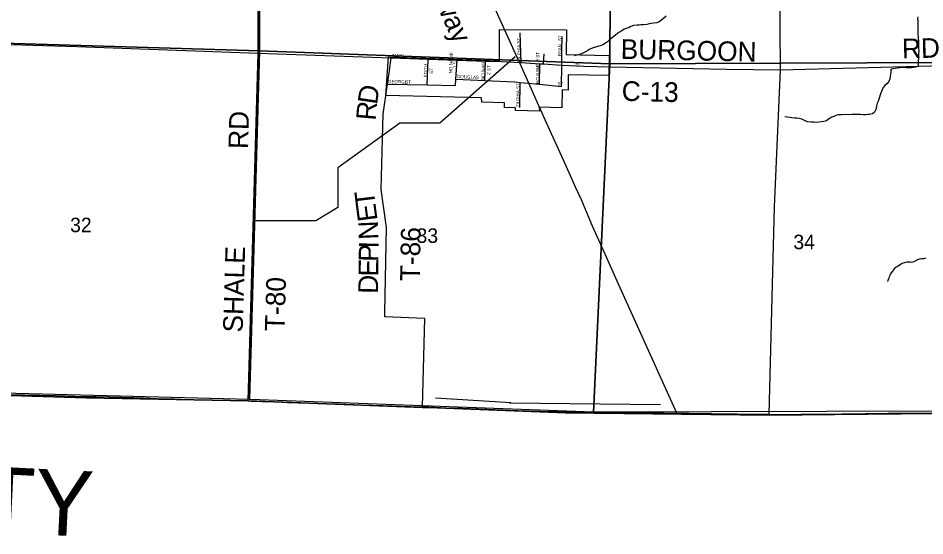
# Model space of a CAD drawing. Extents: x 1588073 to 2013523, y 1090242 to 1357120.
# Drawn here: x 1754621 to 1768455, y 1183993 to 1191885 of the extents above; entities that cross this region are included whole.
import ezdxf

# ---------------------------------------------------------------- set-up
doc = ezdxf.new("R2010")
doc.units = 0
for name, color, linetype in [('GM_X_Adjacent_County', 7, 'Continuous'), ('GM_X_Adjacent_County_Text', 7, 'Continuous'), ('GM_X_City_Street', 7, 'Continuous'), ('GM_X_City_Street_Text', 7, 'Continuous'), ('GM_X_Corporation', 7, 'Continuous'), ('GM_X_County', 7, 'Continuous'), ('GM_X_County_Road', 7, 'Continuous'), ('GM_X_County_Road_Text', 7, 'Continuous'), ('GM_X_Minor_River', 7, 'Continuous'), ('GM_X_Rail_Line', 7, 'Continuous'), ('GM_X_Rail_Line_Text', 7, 'Continuous'), ('GM_X_Section', 7, 'Continuous'), ('GM_X_Section_Text', 7, 'Continuous'), ('GM_X_State_Route', 7, 'Continuous'), ('GM_X_Township', 7, 'Continuous'), ('GM_X_Township_Road', 7, 'Continuous'), ('GM_X_Township_Road_Text', 7, 'Continuous')]:
    doc.layers.add(name, color=color, linetype=linetype)

msp = doc.modelspace()

# ---------------------------------------------------------------- linework, layer by layer
at = {"layer": 'GM_X_Adjacent_County'}
msp.add_lwpolyline([(1753019, 1186176), (1755657, 1186096), (1758129, 1186050), (1760792, 1185951), (1760882, 1185948), (1762974, 1185870), (1766082, 1185832), (1769090, 1185861), (1774008, 1186075), (1774968, 1186130), (1777293, 1186285)], dxfattribs=at)
at = {"layer": 'GM_X_City_Street'}
for points in [[(1762297, 1191211), (1762281, 1191662)], [(1762918, 1191388), (1762918, 1191388), (1762919, 1191606)], [(1762638, 1191187), (1762645, 1191342)], [(1762913, 1190845), (1762916, 1191171), (1762918, 1191388)], [(1760314, 1191278), (1760878, 1191260), (1761317, 1191246), (1761754, 1191232), (1761993, 1191222), (1762297, 1191211), (1762580, 1191190), (1762638, 1191187), (1762916, 1191171), (1763254, 1191151), (1763648, 1191143)], [(1760864, 1190868), (1760878, 1191260)], [(1761295, 1190861), (1761300, 1190956), (1761317, 1191246)], [(1761743, 1190935), (1761754, 1191232)], [(1762577, 1190877), (1762580, 1191190)], [(1760258, 1190878), (1760864, 1190868), (1761295, 1190861)], [(1761300, 1190956), (1761743, 1190935), (1762192, 1190914), (1762281, 1190905), (1762577, 1190877), (1762913, 1190845)], [(1762277, 1190523), (1762281, 1190905)]]:
    msp.add_lwpolyline(points, dxfattribs=at)
at = {"layer": 'GM_X_Corporation'}
msp.add_lwpolyline([(1760274, 1191296), (1761967, 1191234), (1761966, 1191710), (1762988, 1191707), (1762983, 1191331), (1763641, 1191315), (1763633, 1191010), (1763012, 1191020), (1763013, 1190788), (1762920, 1190790), (1762914, 1190518), (1762572, 1190530), (1762577, 1190469), (1762211, 1190477), (1762211, 1190517), (1762042, 1190522), (1762041, 1190592), (1761694, 1190603), (1761692, 1190669), (1760231, 1190707)], close=True, dxfattribs=at)
at = {"layer": 'GM_X_County'}
msp.add_lwpolyline([(1777293, 1186285), (1774968, 1186130), (1774008, 1186075), (1769090, 1185861), (1766082, 1185832), (1762974, 1185870), (1760882, 1185948), (1760792, 1185951), (1758129, 1186050), (1755657, 1186096), (1753019, 1186176)], dxfattribs=at)
at = {"layer": 'GM_X_County_Road'}
for points in [[(1753004, 1191531), (1755517, 1191455), (1758285, 1191354), (1760314, 1191278)], [(1763648, 1191143), (1763650, 1191143), (1765428, 1191106), (1766255, 1191097), (1771416, 1191235), (1774275, 1191367)], [(1754517, 1186149), (1754721, 1186143), (1755190, 1186130), (1755351, 1186127), (1755630, 1186119), (1755656, 1186119), (1755810, 1186116), (1756009, 1186110), (1756381, 1186100), (1756535, 1186095), (1756742, 1186089), (1757001, 1186082), (1757063, 1186079), (1757116, 1186077), (1757296, 1186070), (1757411, 1186067), (1757532, 1186065), (1757631, 1186062), (1757911, 1186055), (1758130, 1186049), (1758175, 1186048), (1758339, 1186042), (1758559, 1186034), (1758730, 1186027), (1758894, 1186020), (1759173, 1186016), (1759317, 1186011), (1759511, 1186003), (1759858, 1185991), (1760190, 1185982), (1760616, 1185967), (1760789, 1185961), (1760882, 1185958), (1760888, 1185958), (1761151, 1185947), (1761397, 1185937), (1762017, 1185913), (1762256, 1185904), (1762587, 1185893), (1762840, 1185887), (1763050, 1185882), (1763270, 1185879), (1763483, 1185875), (1763625, 1185874), (1763776, 1185872), (1764074, 1185868), (1764291, 1185867), (1764480, 1185866), (1764596, 1185865), (1764682, 1185865), (1764859, 1185862), (1765065, 1185858), (1765210, 1185857), (1765417, 1185854), (1765591, 1185852), (1765804, 1185850), (1766037, 1185848), (1766081, 1185846)], [(1766081, 1185846), (1766086, 1185845), (1766135, 1185843), (1766362, 1185843), (1766562, 1185846), (1766821, 1185848), (1767189, 1185852), (1767550, 1185856), (1767898, 1185861), (1768075, 1185862), (1768262, 1185864), (1768413, 1185865), (1768686, 1185869), (1768813, 1185871), (1768928, 1185873), (1768984, 1185873), (1769016, 1185872), (1769049, 1185868), (1769086, 1185863)]]:
    msp.add_lwpolyline(points, dxfattribs=at)
at = {"layer": 'GM_X_Minor_River'}
for p, q in [((1762205, 1191297), (1761056, 1190282)), ((1760447, 1190282), (1759501, 1189605)), ((1761056, 1190282), (1760447, 1190282)), ((1760447, 1190282), (1760447, 1190282)), ((1761056, 1190282), (1761056, 1190282)), ((1759501, 1189605), (1759501, 1189605)), ((1759501, 1189605), (1759501, 1188997)), ((1759501, 1188997), (1759163, 1188794)), ((1759501, 1188997), (1759501, 1188997)), ((1759163, 1188794), (1758216, 1188793)), ((1759163, 1188794), (1759163, 1188794)), ((1762139, 1186022), (1760989, 1186090)), ((1762119, 1186023), (1764421, 1185997))]:
    msp.add_line(p, q, dxfattribs=at)
for points in [[(1764507, 1191918), (1764466, 1191880), (1764440, 1191859), (1764400, 1191827), (1764364, 1191815), (1764315, 1191810), (1764279, 1191806)], [(1768346, 1191907), (1768345, 1191877), (1768347, 1191848), (1768346, 1191782), (1768348, 1191744), (1768347, 1191636), (1768351, 1191608), (1768352, 1191582), (1768358, 1191536), (1768358, 1191496), (1768359, 1191447), (1768359, 1191421), (1768361, 1191393), (1768360, 1191337), (1768358, 1191307), (1768357, 1191269), (1768355, 1191233), (1768355, 1191177), (1768346, 1191149), (1768312, 1191137), (1768282, 1191131), (1768250, 1191128), (1768224, 1191126), (1768176, 1191130), (1768107, 1191131), (1768067, 1191128), (1768003, 1191116), (1767951, 1191109), (1767940, 1191107)], [(1764279, 1191806), (1764247, 1191798), (1764213, 1191791), (1764163, 1191783), (1764123, 1191782), (1764097, 1191780), (1764068, 1191778), (1764012, 1191771), (1763968, 1191759), (1763942, 1191745), (1763900, 1191728), (1763869, 1191716), (1763833, 1191694), (1763785, 1191665), (1763742, 1191633), (1763708, 1191607), (1763670, 1191574), (1763639, 1191548), (1763611, 1191524), (1763583, 1191506), (1763544, 1191479), (1763518, 1191469), (1763468, 1191451), (1763408, 1191436), (1763369, 1191424), (1763341, 1191410), (1763315, 1191393), (1763267, 1191367), (1763216, 1191343), (1763184, 1191332), (1763148, 1191322), (1763108, 1191312)], [(1767938, 1191107), (1767934, 1191061), (1767932, 1191033), (1767926, 1190997), (1767921, 1190959), (1767903, 1190919), (1767875, 1190885), (1767846, 1190859), (1767818, 1190827), (1767805, 1190791), (1767777, 1190729), (1767760, 1190667), (1767748, 1190631), (1767727, 1190588), (1767719, 1190550), (1767710, 1190506), (1767704, 1190480), (1767688, 1190452), (1767654, 1190428), (1767611, 1190418), (1767585, 1190415), (1767557, 1190413), (1767515, 1190413), (1767473, 1190416), (1767371, 1190417), (1767339, 1190415), (1767313, 1190413), (1767266, 1190414), (1767184, 1190410), (1767136, 1190409), (1767098, 1190399), (1767068, 1190384), (1767034, 1190374), (1766987, 1190344), (1766953, 1190319), (1766913, 1190309), (1766872, 1190303), (1766816, 1190296), (1766762, 1190300), (1766720, 1190299), (1766672, 1190303), (1766628, 1190318), (1766576, 1190344), (1766542, 1190353), (1766502, 1190361), (1766466, 1190363), (1766428, 1190368), (1766402, 1190372), (1766360, 1190376), (1766318, 1190379)], [(1768468, 1188228), (1768434, 1188218), (1768408, 1188216), (1768391, 1188213), (1768375, 1188211), (1768359, 1188205), (1768343, 1188203), (1768325, 1188190), (1768287, 1188172), (1768271, 1188164), (1768251, 1188161), (1768229, 1188167), (1768207, 1188167), (1768183, 1188164), (1768158, 1188160), (1768144, 1188156), (1768110, 1188143), (1768092, 1188133), (1768070, 1188117), (1768049, 1188103), (1768033, 1188096), (1768019, 1188088), (1767997, 1188078), (1767989, 1188062), (1767979, 1188046), (1767964, 1188027), (1767942, 1188005), (1767930, 1187987), (1767919, 1187967), (1767915, 1187949), (1767904, 1187925), (1767898, 1187907), (1767890, 1187889), (1767884, 1187871)]]:
    msp.add_lwpolyline(points, dxfattribs=at)
at = {"layer": 'GM_X_Rail_Line'}
for points in [[(1762274, 1191202), (1762241, 1191275), (1761533, 1192842), (1760970, 1194091), (1760415, 1195321), (1759947, 1196359), (1759540, 1197259), (1759211, 1197990), (1758923, 1198626), (1756824, 1203275), (1756439, 1204131), (1756183, 1204700), (1756056, 1204979), (1755969, 1205174), (1755700, 1205772), (1755471, 1206278), (1755179, 1206926), (1755002, 1207318), (1754804, 1207757), (1754643, 1208116), (1753615, 1210421)], [(1762285, 1191177), (1762274, 1191202)], [(1764671, 1185861), (1763998, 1187346), (1763780, 1187831), (1763575, 1188287), (1763385, 1188712), (1763291, 1188933), (1763215, 1189114), (1763130, 1189300), (1762945, 1189712), (1762761, 1190122), (1762567, 1190550), (1762413, 1190893), (1762285, 1191177)]]:
    msp.add_lwpolyline(points, dxfattribs=at)
at = {"layer": 'GM_X_Section'}
for points in [[(1753183, 1196826), (1758320, 1196693), (1758303, 1191389), (1753017, 1191547)], [(1758320, 1196693), (1763676, 1196498), (1763648, 1191188), (1758303, 1191389)], [(1763676, 1196498), (1768839, 1196569), (1768880, 1191210), (1763648, 1191188)], [(1753017, 1191547), (1758303, 1191389), (1758153, 1186071), (1753001, 1186204), (1752865, 1186207)], [(1758303, 1191389), (1763648, 1191188), (1763401, 1185876), (1758303, 1186067), (1758153, 1186071)], [(1763648, 1191188), (1768880, 1191210), (1768718, 1185893), (1763431, 1185876), (1763401, 1185876)]]:
    msp.add_lwpolyline(points, close=True, dxfattribs=at)
at = {"layer": 'GM_X_State_Route'}
for points in [[(1766255, 1191097), (1766232, 1193686), (1766239, 1195456), (1766234, 1196459), (1766229, 1197870), (1766210, 1198823), (1766216, 1199027), (1766217, 1199082), (1766206, 1199103), (1766176, 1199123), (1766178, 1200218), (1766176, 1201013), (1766260, 1202381), (1766366, 1203721), (1766414, 1204430), (1768832, 1204485), (1768861, 1206516), (1768949, 1208470), (1769098, 1211769), (1769131, 1212444), (1769476, 1218120), (1769484, 1218172)], [(1766081, 1185846), (1766161, 1189011), (1766255, 1191097)]]:
    msp.add_lwpolyline(points, dxfattribs=at)
at = {"layer": 'GM_X_Township'}
msp.add_lwpolyline([(1777293, 1186285), (1774968, 1186130), (1774008, 1186075), (1769090, 1185861), (1766082, 1185832), (1762974, 1185870), (1760882, 1185948), (1760792, 1185951), (1758129, 1186050), (1755657, 1186096), (1753019, 1186176)], dxfattribs=at)
at = {"layer": 'GM_X_Township_Road'}
for points in [[(1758285, 1191354), (1758295, 1196671)], [(1758130, 1186049), (1758285, 1191354)], [(1760218, 1187385), (1760218, 1187394), (1760243, 1188695), (1760162, 1189272), (1760180, 1190044), (1760192, 1190419), (1760258, 1190878), (1760287, 1191088), (1760314, 1191278)], [(1760789, 1185961), (1760825, 1187305), (1760217, 1187331), (1760218, 1187385)]]:
    msp.add_lwpolyline(points, dxfattribs=at)

# ---------------------------------------------------------------- texts
at = {"layer": 'GM_X_Adjacent_County_Text'}
msp.add_text('SENECA COUNTY', height=1000, rotation=357.1739, dxfattribs=at).set_placement((1744238, 1184542))
at = {"layer": 'GM_X_City_Street_Text'}
for s, rotation, p in [('ZILPHIA ST', 91.5473, (1762290, 1191218)), ('ST', 90, (1762911, 1191539)), ('A', 87.6827, (1762907, 1191393)), ('N', 87.2669, (1762909, 1191437)), ('MAIN', 358.4498, (1760329, 1191293)), ('NO NAME', 87.3142, (1761243, 1191042)), ('NO NAME 3 ST', 90, (1762572, 1190883)), ('Y', 89.4317, (1762906, 1191350)), ('R', 89.9271, (1762906, 1191310)), ('EDITH', 87.2752, (1760860, 1190981)), ('1 ST', 87.872, (1761307, 1191123)), ('NO NAME', 88.2111, (1761736, 1190941)), ('2 ST', 85.7657, (1761822, 1191019)), ('ST', 356.4186, (1763123, 1191170)), ('ST', 90, (1760951, 1191037)), ('DOUGLAS', 357.3971, (1761315, 1190972)), ('GEORGE', 358.9775, (1760263, 1190893)), ('ST', 0, (1760527, 1190888)), ('ZILPHIA ST', 90, (1762273, 1190527)), ('ST', 352.4092, (1762847, 1190862))]:
    msp.add_text(s, height=50, rotation=rotation, dxfattribs=at).set_placement(p)
at = {"layer": 'GM_X_County_Road_Text'}
for s, rotation, p in [('RD', 1.4816, (1768109, 1191270)), ('BURGOON', 358.7531, (1763812, 1191266)), ('C-13', 358.628, (1763827, 1190626))]:
    msp.add_text(s, height=300, rotation=rotation, dxfattribs=at).set_placement(p)
at = {"layer": 'GM_X_Rail_Line_Text'}
msp.add_text('Railway', height=299, rotation=294.2773, dxfattribs=at).set_placement((1760698, 1192754))
at = {"layer": 'GM_X_Section_Text'}
for s, p in [('32', (1755414, 1188622)), ('33', (1760700, 1188459)), ('34', (1766449, 1188363))]:
    msp.add_text(s, height=221, rotation=0, dxfattribs=at).set_placement(p)
at = {"layer": 'GM_X_Township_Road_Text'}
for s, rotation, p in [('D', 81.6615, (1760096, 1190559)), ('R', 85.0488, (1760075, 1190318)), ('RD', 88.5175, (1758129, 1189888)), ('T', 97.0246, (1760077, 1189027)), ('E', 97.4706, (1760106, 1188806)), ('N', 92.4821, (1760120, 1188514)), ('T-86', 88.9383, (1760748, 1187873)), ('SHALE', 88.2966, (1758046, 1187090)), ('P', 89.2625, (1760117, 1188170)), ('I', 89.5654, (1760119, 1188374)), ('E', 89.2538, (1760114, 1187946)), ('T-80', 88.2331, (1758684, 1187110)), ('D', 89.2532, (1760110, 1187682))]:
    msp.add_text(s, height=300, rotation=rotation, dxfattribs=at).set_placement(p)

doc.saveas('drawing.dxf')
